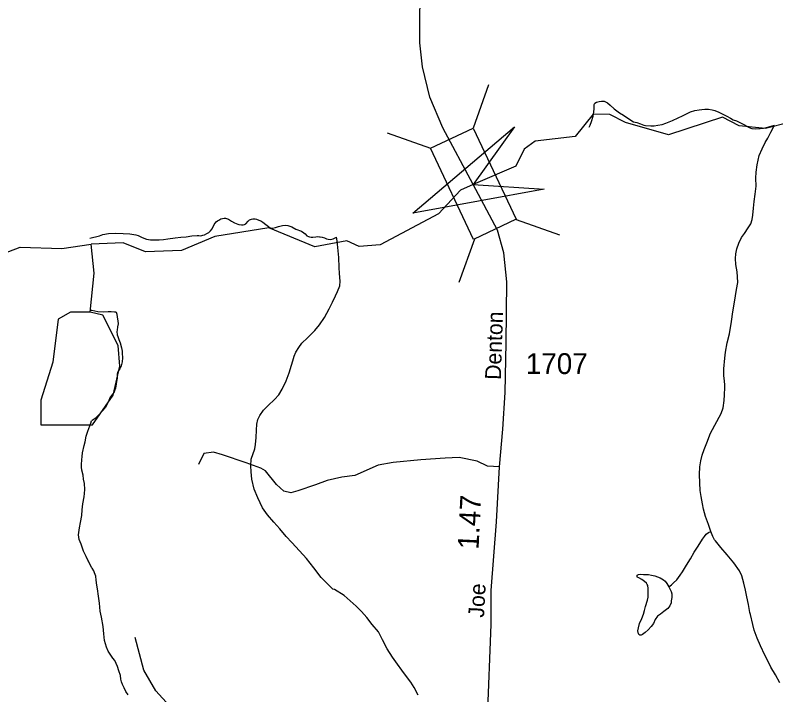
# Model space of a CAD drawing. Extents: x 2126262 to 2293712, y 749403 to 919119.
# Drawn here: x 2200369 to 2204929, y 815737 to 819813 of the extents above; entities that cross this region are included whole.
import ezdxf

# ---------------------------------------------------------------- set-up
doc = ezdxf.new("R2010")
doc.units = 0
for name, color, linetype in [('Exist Hydrographic Creek Single Shore', 7, 'Continuous'), ('Exist Hydrographic Misc Water Feature', 7, 'Continuous'), ('Exist Hydrographic Pond Under 1500 Sq Ft', 7, 'Continuous'), ('Exist Road Non-System Type 51', 7, 'Continuous'), ('Exist Road Secondary Mileage Hundredths English Label', 7, 'Continuous'), ('Exist Road Secondary Structure Standard Bridge Attributed CELL', 7, 'Continuous'), ('Exist Road Secondary Structure Standard Bridge CELL', 7, 'Continuous'), ('Exist Road Secondary Type 51 Attributed', 7, 'Continuous'), ('Exist Road Secondary Type 51 Label', 7, 'Continuous'), ('Exist Road Secondary Type 51 Number Label', 7, 'Continuous')]:
    doc.layers.add(name, color=color, linetype=linetype)

msp = doc.modelspace()

# ---------------------------------------------------------------- linework, layer by layer
at = {"layer": 'Exist Hydrographic Creek Single Shore'}
for points in [[(2205009.9, 819169.2), (2204867.8, 819132.8), (2204709.7, 819149.2), (2204609.8, 819200.5), (2204285.8, 819095.6), (2204026.9, 819169.9), (2203934.8, 819217.7), (2203834.7, 819219.7), (2203726.9, 819084.2), (2203485.7, 819056.4), (2203419.7, 819008.5), (2203370.7, 818907.8), (2203114.4, 818797), (2203037.7, 818763.8), (2202905.8, 818622.2), (2202556.8, 818435.9), (2202431.7, 818425.3), (2202356.7, 818459.7), (2202165.8, 818424.3), (2201889.8, 818538.2), (2201565.8, 818485.9), (2201365.7, 818401.4), (2201149.8, 818392.7), (2201015.9, 818448), (2200824.8, 818438.8)], [(2199808.7, 818374.5), (2200150.7, 818328.1), (2200399.7, 818421.4), (2200649.8, 818412.9), (2200824.8, 818438.8)]]:
    msp.add_lwpolyline(points, dxfattribs=at)
at = {"layer": 'Exist Hydrographic Misc Water Feature'}
for points in [[(2203810.4, 819140.1), (2203816.3, 819152.2), (2203824.1, 819174.2), (2203833.8, 819206.2), (2203837.9, 819232.2), (2203839.7, 819250.3), (2203839.3, 819276.2), (2203843.4, 819284.3), (2203853.4, 819290.4), (2203869.4, 819294.5), (2203883.4, 819296.5), (2203899.4, 819296.7), (2203919.3, 819286.8), (2203935.3, 819272.9), (2203959.7, 819251.1), (2203991.9, 819227.3), (2204015.9, 819213.5), (2204041.9, 819195.7), (2204076.1, 819173.9), (2204096, 819168.1), (2204118.2, 819160.2), (2204138.1, 819152.4), (2204148.1, 819150.4), (2204180.1, 819148.6), (2204200.2, 819148.8), (2204222.1, 819152.9), (2204248.2, 819157.1), (2204270.1, 819165.2), (2204309.9, 819181.5), (2204343.9, 819197.7), (2204369.8, 819209.9), (2204417.5, 819232.2), (2204443.6, 819240.4), (2204469.4, 819244.6), (2204485.4, 819246.7), (2204503.3, 819248.8), (2204525.4, 819249), (2204547.3, 819245.1), (2204563.3, 819241.3), (2204587.5, 819231.4), (2204611.5, 819219.5), (2204635.5, 819207.7), (2204657.9, 819195.8), (2204673.9, 819186), (2204694, 819178.2), (2204710, 819170.3), (2204729.8, 819160.4), (2204736.2, 819156.4), (2204768.2, 819138.7), (2204786, 819132.8), (2204806.1, 819130.9), (2204834.2, 819133.1), (2204854.1, 819135.2), (2204862.1, 819137.3), (2204886.1, 819143.5), (2204907.8, 819149.6), (2204921.8, 819153.8)], [(2204538.9, 816715.9), (2204536.7, 816721.9), (2204524.6, 816757.8), (2204508.2, 816805.6), (2204495.9, 816849.6), (2204489.5, 816881.5), (2204481.3, 816925.4), (2204475.2, 816961.4), (2204472.9, 817007.3), (2204472.3, 817057.3), (2204474.1, 817103.3), (2204479.9, 817139.3), (2204487.7, 817173.4), (2204499.4, 817207.4), (2204515.2, 817247.6), (2204536.7, 817305.7), (2204601.9, 817424.1), (2204613.6, 817458.1), (2204619.3, 817502.2), (2204621.2, 817536.2), (2204622.8, 817580.2), (2204622.6, 817596.2), (2204618.3, 817638.2), (2204616.4, 817648.1), (2204618.1, 817692.1), (2204623.6, 817756.2), (2204627.3, 817792.2), (2204636.7, 817848.2), (2204650.7, 817902.3), (2204664, 817976.3), (2204671.6, 818034.3), (2204681.5, 818092.4), (2204692.9, 818166.5), (2204700.5, 818208.5), (2204698.3, 818244.4), (2204698.1, 818272.5), (2204689.9, 818318.4), (2204687.6, 818354.4), (2204689.4, 818382.3), (2204695.2, 818410.4), (2204706.9, 818444.5), (2204722.7, 818478.6), (2204740.3, 818502.7), (2204764.1, 818536.9), (2204780.1, 818560.9), (2204787.9, 818587), (2204791.6, 818613), (2204795.5, 818655.1), (2204799.2, 818695), (2204804.9, 818739), (2204810.6, 818787.1), (2204810, 818835), (2204811.9, 818871), (2204817.6, 818915.1), (2204829.1, 818971.1), (2204846.9, 819011.2), (2204864.6, 819049.4), (2204880.6, 819075.5), (2204898.4, 819111.6), (2204921.8, 819153.8)], [(2200816, 818475.8), (2200873.8, 818490.2), (2200893.9, 818498.3), (2200927.8, 818502.6), (2200967.8, 818504.8), (2201015.5, 818503.1), (2201055.5, 818501.4), (2201091.8, 818495.7), (2201105.8, 818491.7), (2201129.9, 818479.9), (2201155.8, 818470.2), (2201179.8, 818466.3), (2201199.9, 818464.5), (2201231.9, 818464.6), (2201257.9, 818466.8), (2201283.9, 818471), (2201327.8, 818477.3), (2201361.9, 818481.5), (2201393.9, 818483.7), (2201427.7, 818489.9), (2201459.7, 818492.2), (2201469.5, 818492.3), (2201481.6, 818490.3), (2201493.5, 818492.5), (2201503.6, 818494.5), (2201517.7, 818502.6), (2201529.6, 818508.7), (2201539.4, 818518.8), (2201549.3, 818530.9), (2201561.2, 818556.9), (2201573.1, 818572.9), (2201581.1, 818579), (2201589.1, 818583.1), (2201602.8, 818591.1), (2201622.9, 818595.3), (2201630.9, 818595.3), (2201636.8, 818593.4), (2201648.9, 818589.4), (2201665.1, 818577.6), (2201683.2, 818567.7), (2201693, 818563.8), (2201703.1, 818559.8), (2201709, 818557.9), (2201725, 818556), (2201735.1, 818556.1), (2201743.1, 818558.1), (2201751.1, 818562.2), (2201766.8, 818578.3), (2201774.8, 818584.3), (2201784.9, 818588.4), (2201792.9, 818590.5), (2201796.8, 818590.5), (2201806.8, 818590.5), (2201814.8, 818588.6), (2201828.8, 818582.7), (2201840.9, 818578.8), (2201853.2, 818570.9), (2201871, 818557), (2201887.2, 818545.2), (2201897, 818537.2), (2201905, 818535.3), (2201911.2, 818535.3), (2201929, 818539.4), (2201947.1, 818545.5), (2201971.1, 818551.7), (2201987.1, 818553.8), (2202003.1, 818551.9), (2202027.1, 818544.1), (2202051, 818530.3), (2202085.3, 818516.4), (2202099.4, 818506.6), (2202107.4, 818500.7), (2202117.3, 818488.7), (2202127.3, 818484.8), (2202133.7, 818482.8), (2202143.5, 818480.9), (2202153.6, 818481), (2202171.4, 818483.1), (2202181.5, 818485.1), (2202193.3, 818483.2), (2202197.4, 818483.3), (2202209.3, 818481.3), (2202223.7, 818477.4), (2202235.6, 818471.5), (2202245.6, 818469.6), (2202259.6, 818467.7), (2202275.6, 818471.7), (2202287.3, 818477.9), (2202295.3, 818481.9)], [(2202784.1, 815734.2), (2202761.8, 815780), (2202741.7, 815811.9), (2202715.4, 815845.7), (2202687.1, 815885.5), (2202660.9, 815921.3), (2202630.5, 815963), (2202598.3, 816012.8), (2202571.9, 816066.6), (2202547.7, 816114.4), (2202509.3, 816158.2), (2202477.1, 816199.9), (2202444.7, 816235.7), (2202412.5, 816267.5), (2202376.3, 816301.2), (2202342, 816333), (2202283.8, 816368.6), (2202273.9, 816370.5), (2202241.5, 816402.3), (2202203.4, 816440), (2202159.1, 816497.6), (2202114.6, 816553.3), (2202074.4, 816601.1), (2202028.1, 816650.7), (2201993.8, 816686.4), (2201955.5, 816732.2), (2201919.4, 816771.9), (2201881.1, 816815.6), (2201852.6, 816857.4), (2201824.3, 816917.2), (2201801.9, 816969.1), (2201787.6, 817030.9), (2201783.2, 817074.9), (2201781.2, 817110.9), (2201784.7, 817150.9), (2201806.4, 817211), (2201810.1, 817237), (2201813.8, 817279), (2201815.6, 817323), (2201817.3, 817359), (2201823, 817387.1), (2201834.9, 817411.1), (2201858.5, 817443.3), (2201886.6, 817471.5), (2201924.3, 817507.7), (2201950.2, 817535.9), (2201969.8, 817570), (2201993.4, 817620.1), (2202011.1, 817668.3), (2202024.8, 817714.3), (2202032.6, 817740.4), (2202042.4, 817768.5), (2202052.3, 817792.5), (2202070.1, 817820.6), (2202087.7, 817844.7), (2202121.6, 817876.9), (2202165.3, 817921.2), (2202193.1, 817955.4), (2202222.9, 817999.6), (2202250.4, 818051.7), (2202272.1, 818091.9), (2202289.9, 818130), (2202301.6, 818156.1), (2202315.4, 818190.2), (2202317.4, 818218.1), (2202312.9, 818264.1), (2202310.6, 818300.1), (2202308.4, 818360.1), (2202306.1, 818400), (2202301.6, 818440), (2202299.6, 818460), (2202295.3, 818481.9)], [(2200818.8, 818032.1), (2200841.8, 818264.6), (2200824.8, 818438.8)], [(2200818.9, 818044), (2200828.9, 818044), (2200864.8, 818036.3), (2200898.9, 818034.5), (2200926.9, 818034.7), (2200944.8, 818034.8), (2200964.9, 818032.9), (2200970.8, 818033), (2200974.9, 818031), (2200979, 818019), (2200981.1, 818001.1), (2200985.4, 817979.1), (2200987.4, 817961.1), (2200983.5, 817943.1), (2200979.6, 817923.1), (2200977.8, 817915.1), (2200979.9, 817895.1), (2200983.7, 817885.1), (2200990.1, 817867.2), (2200998.1, 817847.3), (2201006.3, 817817.3), (2201010.6, 817797.4), (2201010.6, 817785.4), (2201012.9, 817757.4), (2201011, 817733.4), (2201005.1, 817709.3), (2200997.3, 817691.3), (2200989.3, 817681.3), (2200983.3, 817669.2), (2200979.6, 817659.2), (2200979.6, 817635.2), (2200977.8, 817625.2), (2200975.7, 817615.2), (2200973.9, 817599.2), (2200970, 817575.1), (2200966.1, 817565.1), (2200960.4, 817547.1), (2200952.4, 817539.1), (2200936.6, 817516.9), (2200928.6, 817494.9), (2200920.8, 817480.8), (2200910.7, 817460.7), (2200893.1, 817440.7), (2200875.1, 817420.5), (2200863.4, 817408.4), (2200849.4, 817394.4), (2200831.4, 817382.3), (2200825.7, 817380.2)], [(2201046.5, 815736.3), (2201032.5, 815756.1), (2201022.3, 815778.1), (2201012.2, 815798), (2201006.1, 815814), (2201002, 815829.9), (2200999.7, 815851.9), (2200991.5, 815879.8), (2200983.5, 815905.8), (2200975.3, 815923.7), (2200967.3, 815941.7), (2200955, 815955.6), (2200926.7, 815999.3), (2200916.9, 816023.3), (2200904.6, 816063.2), (2200900.1, 816103.2), (2200895.8, 816147.1), (2200887.6, 816203.1), (2200879.4, 816239), (2200874.9, 816286.9), (2200868.5, 816328.9), (2200862.4, 816372.8), (2200858, 816394.7), (2200854.2, 816424.7), (2200851.9, 816448.7), (2200845.5, 816468.7), (2200841.6, 816480.6), (2200831.6, 816496.5), (2200827.5, 816500.5), (2200809.2, 816538.4), (2200805.1, 816544.4), (2200795.1, 816566.3), (2200789.2, 816578.2), (2200778.9, 816598.2), (2200764.5, 816640.1), (2200752.2, 816667.9), (2200748.1, 816695.9), (2200753.9, 816737.9), (2200761.7, 816770), (2200769.3, 816812), (2200771.1, 816846), (2200774.8, 816882), (2200782.6, 816924.1), (2200784.6, 816944.1), (2200786.3, 816968), (2200784, 817004), (2200777.9, 817030), (2200775.8, 817054), (2200769.7, 817084), (2200767.4, 817101.9), (2200767.4, 817117.9), (2200769.1, 817145.9), (2200770.9, 817165.9), (2200772.7, 817187.9), (2200782.6, 817232), (2200788.3, 817254), (2200794.1, 817288), (2200803.9, 817318.1), (2200823.6, 817366.2), (2200825.7, 817380.2)], [(2204287.1, 816384.3), (2204303.1, 816396.4), (2204314.8, 816408.5), (2204334.9, 816426.6), (2204354.6, 816454.7), (2204370.4, 816474.8), (2204394.2, 816514.9), (2204417.8, 816553.1), (2204439.5, 816591.3), (2204463.3, 816627.4), (2204489.1, 816669.6), (2204501, 816685.6), (2204510.8, 816699.7), (2204524.8, 816709.8), (2204538.9, 816715.9)], [(2204952.7, 815809), (2204926.5, 815856.8), (2204900, 815902.6), (2204884, 815936.5), (2204863.7, 815974.4), (2204837.3, 816030.2), (2204817, 816076), (2204798.5, 816123.9), (2204790.5, 816157.8), (2204776.2, 816217.7), (2204774.1, 816229.7), (2204765.5, 816277.6), (2204755.3, 816323.5), (2204747.1, 816363.5), (2204736.8, 816405.4), (2204724.5, 816449.3), (2204710.4, 816481.2), (2204678.2, 816528.9), (2204637.6, 816576.7), (2204599.4, 816620.3), (2204567, 816660.2), (2204561.1, 816666.1), (2204550.8, 816686), (2204538.9, 816715.9)], [(2204287.1, 816384.3), (2204289.2, 816380.3), (2204301.3, 816356.4), (2204305.4, 816342.4), (2204305.6, 816320.4), (2204301.5, 816300.4), (2204301.9, 816288.5), (2204293.9, 816270.4), (2204282, 816254.3), (2204258, 816236.1), (2204238.3, 816220), (2204220.3, 816207.9), (2204206.5, 816187.8), (2204194.7, 816163.7), (2204180.9, 816145.6), (2204162.9, 816125.5), (2204145, 816111.4), (2204129, 816099.3), (2204121, 816095.2), (2204113, 816095.2), (2204107.1, 816099.1), (2204105, 816103.1), (2204101.2, 816121.1), (2204104.8, 816139.1), (2204112.6, 816165.1), (2204126.4, 816195.3), (2204136.4, 816221.3), (2204142.2, 816243.3), (2204148.1, 816265.4), (2204159.6, 816303.4), (2204163.5, 816321.5), (2204163.3, 816339.5), (2204163.3, 816355.5), (2204163.3, 816373.4), (2204161, 816391.4), (2204157.1, 816397.4), (2204153, 816405.4), (2204140.9, 816415.3), (2204124.9, 816429.1), (2204108.7, 816439.1), (2204100.7, 816441), (2204096.8, 816447), (2204096.8, 816451), (2204098.5, 816455), (2204106.7, 816459), (2204116.5, 816461.1), (2204136.6, 816459.2), (2204166.6, 816457.5), (2204184.6, 816453.6), (2204202.7, 816449.7), (2204234.8, 816437.9), (2204244.9, 816431.9), (2204254.7, 816426), (2204264.8, 816418.2), (2204275, 816404.2), (2204287.1, 816384.3)]]:
    msp.add_lwpolyline(points, dxfattribs=at)
at = {"layer": 'Exist Hydrographic Pond Under 1500 Sq Ft'}
msp.add_lwpolyline([(2200818.8, 818032.1), (2200701.7, 818031.3), (2200627.7, 817990.2), (2200595.7, 817731.7), (2200522.7, 817503.6), (2200523.7, 817356), (2200831.7, 817356.1), (2200955.8, 817534), (2200995.8, 817707), (2200986.7, 817831.8), (2200893.9, 818014.2), (2200818.8, 818032.1)], dxfattribs=at)
at = {"layer": 'Exist Road Non-System Type 51'}
for points in [[(2203272.8, 817103.8), (2203201, 817107.1), (2203138.2, 817137.8), (2203030.8, 817160.1), (2202947.1, 817155.9), (2202799.9, 817145.5), (2202635.2, 817130.1), (2202544.5, 817113.3), (2202405, 817051.9), (2202326.9, 817042.1), (2202239, 817021.2), (2202169.9, 816996.7), (2202063.9, 816960.4), (2202020.6, 816947.9), (2201980.2, 816957.6), (2201936.2, 816998.8), (2201870.6, 817079.8), (2201842.7, 817096.6), (2201753.4, 817128.7), (2201612.5, 817176.2), (2201558.1, 817192.9), (2201499.5, 817184.6), (2201467.4, 817117.5)], [(2202821.1, 813538.7), (2202793.9, 813648.3), (2202791.1, 813863.4), (2202796.7, 814198.6), (2202791.8, 814358.1), (2202779.3, 814415.3), (2202733.2, 814483.7), (2202659.3, 814578.7), (2202551.8, 814682.1), (2202250.9, 814942.3), (2201983.7, 815155.3), (2201745.1, 815329.8), (2201487.6, 815516.3), (2201293.7, 815671.3), (2201212, 815761.4), (2201139.5, 815884.3), (2201089.2, 816081.2)]]:
    msp.add_lwpolyline(points, dxfattribs=at)
at = {"layer": 'Exist Road Secondary Structure Standard Bridge Attributed CELL'}
msp.add_lwpolyline([(2203539.8, 818769.1), (2202752.7, 818626), (2203362.8, 819143.5), (2203114.4, 818797)], close=True, dxfattribs=at)
at = {"layer": 'Exist Road Secondary Structure Standard Bridge CELL'}
for p, q in [((2203207, 819394.8), (2203114.1, 819135)), ((2202599, 819107.1), (2202858.9, 819014.2)), ((2203371.5, 818588.1), (2203631.3, 818495.2)), ((2203122, 818470), (2203029.1, 818210.2))]:
    msp.add_line(p, q, dxfattribs=at)
msp.add_lwpolyline([(2203114.1, 819135), (2203372.6, 818588.6), (2203117.4, 818467.9), (2202858.9, 819014.2)], close=True, dxfattribs=at)
at = {"layer": 'Exist Road Secondary Type 51 Attributed'}
for points in [[(2203114.4, 818797), (2202932.3, 819137), (2202855.6, 819320), (2202810.9, 819502.9), (2202794.9, 819647.4), (2202794.2, 819839.5), (2202822.8, 820169.7), (2202836.7, 820497.9), (2202838.8, 820565.1), (2202861.2, 821081.8), (2202867.2, 821322.7)], [(2203150, 813669.8), (2203157.6, 813931.7), (2203158.3, 814492.4), (2203184.2, 815057.2), (2203200.2, 815595.6), (2203221.8, 816157.6), (2203221.8, 816362.9), (2203254.6, 816774.2), (2203272.8, 817103.8), (2203293, 817330.7), (2203306.9, 817549.9), (2203311.8, 817846.7), (2203317.4, 818214), (2203298.6, 818387.8), (2203260.9, 818523.3), (2203114.4, 818797)]]:
    msp.add_lwpolyline(points, dxfattribs=at)

# ---------------------------------------------------------------- texts
at = {"layer": 'Exist Road Secondary Mileage Hundredths English Label'}
msp.add_text('1.47', height=125, rotation=87.1033, dxfattribs=at).set_placement((2203146.7, 816606.6))
at = {"layer": 'Exist Road Secondary Type 51 Label'}
for s, rotation, p in [('Denton', 88.0843, (2203280.6, 817624.7)), ('Joe', 87.163, (2203179.6, 816198.2))]:
    msp.add_text(s, height=95, rotation=rotation, dxfattribs=at).set_placement(p)
at = {"layer": 'Exist Road Secondary Type 51 Number Label'}
msp.add_text('1707', height=125, dxfattribs=at).set_placement((2203429.7, 817660.4))

doc.saveas('drawing.dxf')
